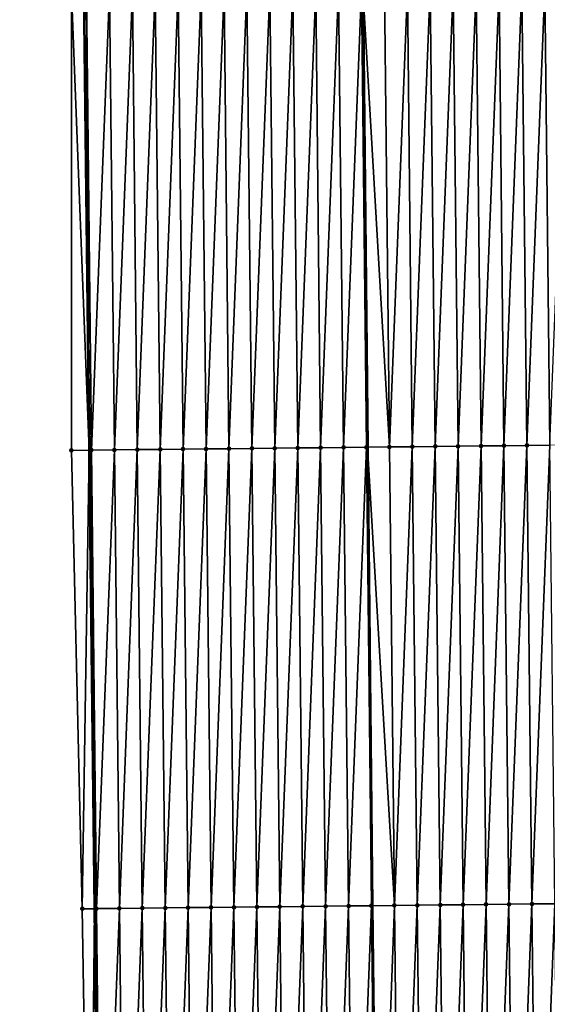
# Model space of a CAD drawing. Header units: feet. Extents: x 2007189 to 2022806, y 818621 to 837694.
# Tile 426 of 656: x 2011350 to 2011373, y 829243 to 829286. Entities that reach past the tile are written whole.
import ezdxf

# ---------------------------------------------------------------- set-up
doc = ezdxf.new("R2010")
doc.units = ezdxf.units.FT
doc.header["$MEASUREMENT"] = 0
for name, color, linetype, lineweight in [('EP_Travel Lane', 172, 'Continuous', 53), ('Road Shots', 141, 'Continuous', 100), ('Road X-Section', 40, 'Continuous', 13), ('STRIPING', 60, 'Continuous', 53)]:
    doc.layers.add(name, color=color, linetype=linetype, lineweight=lineweight)
doc.layers.add('I-77-MM17-21_SB-Surface-Border', color=7, linetype='Continuous')
doc.layers.add('I-77-MM17-21_SB-Surface-TIN', color=7, linetype='Continuous')

msp = doc.modelspace()

# ---------------------------------------------------------------- linework, layer by layer
at = {"layer": 'EP_Travel Lane'}
msp.add_polyline3d([(2011350.010525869, 829506.9701998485, 319.6443639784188), (2011350.212806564, 829486.9716988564, 319.5046445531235), (2011350.415088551, 829466.9730701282, 319.3860227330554), (2011350.617370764, 829446.9744190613, 319.2710504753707), (2011350.844439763, 829426.9466861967, 319.173616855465), (2011351.073898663, 829406.9483866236, 319.0487097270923), (2011351.303358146, 829386.95003626, 318.9325754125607), (2011351.532819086, 829366.9515588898, 318.8382720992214), (2011351.762279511, 829346.9531262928, 318.7362488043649), (2011351.991736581, 829326.9549862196, 318.5839387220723), (2011352.221193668, 829306.956844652, 318.431868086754), (2011352.450653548, 829286.9584596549, 318.3216740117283), (2011352.680112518, 829266.9601539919, 318.1978322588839), (2011352.909572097, 829246.961795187, 318.0831324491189), (2011353.139628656, 829226.952585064, 317.9835181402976), (2011353.369623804, 829206.9541746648, 317.8788247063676), (2011353.599617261, 829186.9559112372, 317.7498529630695), (2011353.829610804, 829166.9576403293, 317.6220984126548), (2011354.059604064, 829146.9593940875, 317.4902748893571), (2011354.289599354, 829126.9609712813, 317.3876110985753), (2011354.519593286, 829106.9626666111, 317.2654597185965), (2011354.749587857, 829086.9643063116, 317.1524679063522), (2011354.979581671, 829066.9660118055, 317.0286059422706)], dxfattribs=at)
at = {"layer": 'I-77-MM17-21_SB-Surface-Border', "color": 3, "linetype": 'Continuous', "lineweight": -3}
msp.add_polyline3d([(2011354.165455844, 829066.956908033, 317.0082613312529), (2011354.586643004, 829086.9624844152, 317.1483636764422), (2011354.097845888, 829106.9579550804, 317.254168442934), (2011352.145913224, 829126.9370765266, 317.3214209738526), (2011352.285167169, 829146.9395966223, 317.4385482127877), (2011351.846732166, 829166.9355386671, 317.5607679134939), (2011352.440461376, 829186.9429707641, 317.7173379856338), (2011353.071594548, 829206.9508416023, 317.8714465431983), (2011352.71421308, 829226.9478253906, 317.9733095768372), (2011352.379494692, 829246.9561292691, 318.069259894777), (2011351.901901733, 829266.951828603, 318.1787060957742), (2011351.903110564, 829286.9525980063, 318.3088999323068), (2011351.000900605, 829306.9437968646, 318.4006643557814), (2011350.245577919, 829326.936340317, 318.5350538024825), (2011351.279029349, 829346.947960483, 318.7236738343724), (2011350.16341941, 829366.936930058, 318.8009758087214), (2011349.770739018, 829386.9336710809, 318.8895831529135), (2011350.262599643, 829406.9397267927, 319.0254087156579), (2011350.368583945, 829426.9415969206, 319.1616663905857), (2011350.327309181, 829446.9717083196, 319.2622619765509), (2011349.646909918, 829466.9658729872, 319.3657500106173), (2011349.681031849, 829486.9667114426, 319.4914617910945), (2011349.95067896, 829506.969639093, 319.6427918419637)], dxfattribs=at)
at = {"layer": 'I-77-MM17-21_SB-Surface-TIN', "color": 128, "linetype": 'Continuous', "lineweight": -3}
for points in [[(2011351.903110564, 829286.9525980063, 318.3088999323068), (2011351.901901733, 829266.951828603, 318.1787060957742), (2011352.680112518, 829266.9601539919, 318.1978322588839)], [(2011351.903110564, 829286.9525980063, 318.3088999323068), (2011352.680112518, 829266.9601539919, 318.1978322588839), (2011352.450653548, 829286.9584596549, 318.3216740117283)], [(2011352.563951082, 829286.9596725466, 318.3243172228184), (2011352.450653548, 829286.9584596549, 318.3216740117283), (2011352.680112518, 829266.9601539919, 318.1978322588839)], [(2011352.780754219, 829266.9612306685, 318.2003057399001), (2011353.563893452, 829286.9704088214, 318.3422232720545), (2011352.563951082, 829286.9596725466, 318.3243172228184)], [(2011352.780754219, 829266.9612306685, 318.2003057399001), (2011352.563951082, 829286.9596725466, 318.3243172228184), (2011352.680112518, 829266.9601539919, 318.1978322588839)], [(2011353.780696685, 829266.9719581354, 318.2197269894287), (2011353.563893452, 829286.9704088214, 318.3422232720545), (2011352.780754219, 829266.9612306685, 318.2003057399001)], [(2011353.780696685, 829266.9719581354, 318.2197269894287), (2011354.56383563, 829286.9811627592, 318.3570907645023), (2011353.563893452, 829286.9704088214, 318.3422232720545)], [(2011353.780696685, 829266.9719581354, 318.2197269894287), (2011354.780638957, 829266.9827034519, 318.2360775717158), (2011354.56383563, 829286.9811627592, 318.3570907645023)], [(2011354.780638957, 829266.9827034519, 318.2360775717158), (2011355.563777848, 829286.9919130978, 318.372577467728), (2011354.56383563, 829286.9811627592, 318.3570907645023)], [(2011354.780638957, 829266.9827034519, 318.2360775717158), (2011355.780581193, 829266.9934520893, 318.2518569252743), (2011355.563777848, 829286.9919130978, 318.372577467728)], [(2011355.780581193, 829266.9934520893, 318.2518569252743), (2011356.563720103, 829287.0026599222, 318.3886686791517), (2011355.563777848, 829286.9919130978, 318.372577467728)], [(2011355.780581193, 829266.9934520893, 318.2518569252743), (2011356.780523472, 829267.0041967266, 318.2683243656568), (2011356.563720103, 829287.0026599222, 318.3886686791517)], [(2011356.780523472, 829267.0041967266, 318.2683243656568), (2011357.56366238, 829287.0134048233, 318.4050907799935), (2011356.563720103, 829287.0026599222, 318.3886686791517)], [(2011356.780523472, 829267.0041967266, 318.2683243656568), (2011357.780465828, 829267.0149342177, 318.2860211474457), (2011357.56366238, 829287.0134048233, 318.4050907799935)], [(2011357.780465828, 829267.0149342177, 318.2860211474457), (2011358.563604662, 829287.0241491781, 318.4216068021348), (2011357.56366238, 829287.0134048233, 318.4050907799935)], [(2011357.780465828, 829267.0149342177, 318.2860211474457), (2011358.78040815, 829267.0256749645, 318.3031578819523), (2011358.563604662, 829287.0241491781, 318.4216068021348)], [(2011358.78040815, 829267.0256749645, 318.3031578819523), (2011359.563546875, 829287.0348999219, 318.4370237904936), (2011358.563604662, 829287.0241491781, 318.4216068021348)], [(2011358.78040815, 829267.0256749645, 318.3031578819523), (2011359.780350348, 829267.036427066, 318.3183412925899), (2011359.563546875, 829287.0348999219, 318.4370237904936)], [(2011359.780350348, 829267.036427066, 318.3183412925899), (2011360.563489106, 829287.0456490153, 318.4527246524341), (2011359.563546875, 829287.0348999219, 318.4370237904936)], [(2011359.780350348, 829267.036427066, 318.3183412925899), (2011360.780292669, 829267.0471678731, 318.3354676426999), (2011360.563489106, 829287.0456490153, 318.4527246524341)], [(2011360.780292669, 829267.0471678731, 318.3354676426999), (2011361.563431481, 829287.0563848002, 318.4707149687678), (2011360.563489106, 829287.0456490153, 318.4527246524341)], [(2011360.780292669, 829267.0471678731, 318.3354676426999), (2011361.780235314, 829267.0578788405, 318.3577272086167), (2011361.563431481, 829287.0563848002, 318.4707149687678)], [(2011361.780235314, 829267.0578788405, 318.3577272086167), (2011362.5633741, 829287.0670981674, 318.4925617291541), (2011361.563431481, 829287.0563848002, 318.4707149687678)], [(2011361.780235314, 829267.0578788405, 318.3577272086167), (2011362.780178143, 829267.0685727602, 318.3829194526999), (2011362.5633741, 829287.0670981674, 318.4925617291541)], [(2011362.780178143, 829267.0685727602, 318.3829194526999), (2011363.563316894, 829287.0777953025, 318.5172008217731), (2011362.5633741, 829287.0670981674, 318.4925617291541)], [(2011362.780178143, 829267.0685727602, 318.3829194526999), (2011363.780121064, 829267.0792581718, 318.409575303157), (2011363.563316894, 829287.0777953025, 318.5172008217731)], [(2011363.780121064, 829267.0792581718, 318.409575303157), (2011364.563259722, 829287.0884892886, 318.5423816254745), (2011363.563316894, 829287.0777953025, 318.5172008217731)], [(2011363.780121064, 829267.0792581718, 318.409575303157), (2011364.780063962, 829267.0899457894, 318.4358516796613), (2011364.563259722, 829287.0884892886, 318.5423816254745)], [(2011364.563259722, 829287.0884892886, 318.5423816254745), (2011364.828333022, 829267.0904624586, 318.4369896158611), (2011364.623126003, 829287.0891300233, 318.5438050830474)], [(2011364.780063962, 829267.0899457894, 318.4358516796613), (2011364.828333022, 829267.0904624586, 318.4369896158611), (2011364.563259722, 829287.0884892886, 318.5423816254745)], [(2011365.780006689, 829267.1006491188, 318.4594251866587), (2011365.563202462, 829287.0991914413, 318.5661575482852), (2011364.623126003, 829287.0891300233, 318.5438050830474)], [(2011365.780006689, 829267.1006491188, 318.4594251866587), (2011364.623126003, 829287.0891300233, 318.5438050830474), (2011364.828333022, 829267.0904624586, 318.4369896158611)], [(2011365.780006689, 829267.1006491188, 318.4594251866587), (2011366.563144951, 829287.1099167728, 318.5859461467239), (2011365.563202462, 829287.0991914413, 318.5661575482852)], [(2011365.780006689, 829267.1006491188, 318.4594251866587), (2011366.779949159, 829267.1113761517, 318.4789210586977), (2011366.563144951, 829287.1099167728, 318.5859461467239)], [(2011366.779949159, 829267.1113761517, 318.4789210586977), (2011367.563087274, 829287.120657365, 318.6031094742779), (2011366.563144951, 829287.1099167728, 318.5859461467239)], [(2011366.779949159, 829267.1113761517, 318.4789210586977), (2011367.779891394, 829267.1221248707, 318.4946863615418), (2011367.563087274, 829287.120657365, 318.6031094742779)], [(2011367.779891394, 829267.1221248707, 318.4946863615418), (2011368.56302965, 829287.1313930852, 318.6211108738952), (2011367.563087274, 829287.120657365, 318.6031094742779)], [(2011367.779891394, 829267.1221248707, 318.4946863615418), (2011368.779833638, 829267.132872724, 318.5106005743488), (2011368.56302965, 829287.1313930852, 318.6211108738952)], [(2011368.779833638, 829267.132872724, 318.5106005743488), (2011369.562972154, 829287.1421169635, 318.6411494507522), (2011368.56302965, 829287.1313930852, 318.6211108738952)], [(2011368.779833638, 829267.132872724, 318.5106005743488), (2011369.779776, 829267.1436097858, 318.5283712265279), (2011369.562972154, 829287.1421169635, 318.6411494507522)], [(2011369.779776, 829267.1436097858, 318.5283712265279), (2011370.562914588, 829287.152847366, 318.6600656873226), (2011369.562972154, 829287.1421169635, 318.6411494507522)], [(2011369.779776, 829267.1436097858, 318.5283712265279), (2011370.779718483, 829267.1543356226, 318.5480728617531), (2011370.562914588, 829287.152847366, 318.6600656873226)], [(2011370.779718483, 829267.1543356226, 318.5480728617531), (2011371.562856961, 829287.1635833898, 318.6780148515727), (2011370.562914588, 829287.152847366, 318.6600656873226)], [(2011370.779718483, 829267.1543356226, 318.5480728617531), (2011371.779660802, 829267.165076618, 318.5651668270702), (2011371.562856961, 829287.1635833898, 318.6780148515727)], [(2011371.779660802, 829267.165076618, 318.5651668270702), (2011372.562799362, 829287.174316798, 318.6964140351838), (2011371.562856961, 829287.1635833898, 318.6780148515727)], [(2011371.779660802, 829267.165076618, 318.5651668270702), (2011372.779603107, 829267.1758188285, 318.5820517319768), (2011372.562799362, 829287.174316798, 318.6964140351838)], [(2011372.779603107, 829267.1758188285, 318.5820517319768), (2011373.562741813, 829287.1850456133, 318.7156032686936), (2011372.562799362, 829287.174316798, 318.6964140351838)], [(2011371.779660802, 829267.165076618, 318.5651668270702), (2011371.996464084, 829247.1666214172, 318.4434472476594), (2011372.779603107, 829267.1758188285, 318.5820517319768)], [(2011372.779603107, 829267.1758188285, 318.5820517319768), (2011371.996464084, 829247.1666214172, 318.4434472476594), (2011372.996406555, 829247.1773483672, 318.4629573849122)], [(2011351.901901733, 829266.951828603, 318.1787060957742), (2011352.379494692, 829246.9561292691, 318.069259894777), (2011352.680112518, 829266.9601539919, 318.1978322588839)], [(2011352.379494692, 829246.9561292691, 318.069259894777), (2011352.909572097, 829246.961795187, 318.0831324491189), (2011352.680112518, 829266.9601539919, 318.1978322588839)], [(2011352.780754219, 829266.9612306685, 318.2003057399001), (2011352.680112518, 829266.9601539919, 318.1978322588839), (2011352.909572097, 829246.961795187, 318.0831324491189)], [(2011353.780696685, 829266.9719581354, 318.2197269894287), (2011352.780754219, 829266.9612306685, 318.2003057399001), (2011352.997557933, 829246.9627356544, 318.0854351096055)], [(2011352.780754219, 829266.9612306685, 318.2003057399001), (2011352.909572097, 829246.961795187, 318.0831324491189), (2011352.997557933, 829246.9627356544, 318.0854351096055)], [(2011353.780696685, 829266.9719581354, 318.2197269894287), (2011352.997557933, 829246.9627356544, 318.0854351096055), (2011353.997500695, 829246.9734358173, 318.1095533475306)], [(2011353.780696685, 829266.9719581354, 318.2197269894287), (2011353.997500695, 829246.9734358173, 318.1095533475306), (2011354.780638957, 829266.9827034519, 318.2360775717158)], [(2011354.780638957, 829266.9827034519, 318.2360775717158), (2011353.997500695, 829246.9734358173, 318.1095533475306), (2011354.997443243, 829246.984155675, 318.1302835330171)], [(2011354.780638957, 829266.9827034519, 318.2360775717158), (2011354.997443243, 829246.984155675, 318.1302835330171), (2011355.780581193, 829266.9934520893, 318.2518569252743)], [(2011355.780581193, 829266.9934520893, 318.2518569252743), (2011354.997443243, 829246.984155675, 318.1302835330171), (2011355.997385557, 829246.9948970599, 318.1473105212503)], [(2011355.780581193, 829266.9934520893, 318.2518569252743), (2011355.997385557, 829246.9948970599, 318.1473105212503), (2011356.780523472, 829267.0041967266, 318.2683243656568)], [(2011356.780523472, 829267.0041967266, 318.2683243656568), (2011355.997385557, 829246.9948970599, 318.1473105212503), (2011356.997327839, 829247.0056414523, 318.1638201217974)], [(2011356.780523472, 829267.0041967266, 318.2683243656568), (2011356.997327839, 829247.0056414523, 318.1638201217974), (2011357.780465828, 829267.0149342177, 318.2860211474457)], [(2011357.780465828, 829267.0149342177, 318.2860211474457), (2011356.997327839, 829247.0056414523, 318.1638201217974), (2011357.997270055, 829247.0163919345, 318.1792820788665)], [(2011357.780465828, 829267.0149342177, 318.2860211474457), (2011357.997270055, 829247.0163919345, 318.1792820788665), (2011358.78040815, 829267.0256749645, 318.3031578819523)], [(2011358.78040815, 829267.0256749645, 318.3031578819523), (2011357.997270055, 829247.0163919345, 318.1792820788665), (2011358.997212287, 829247.0271409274, 318.1950002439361)], [(2011358.78040815, 829267.0256749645, 318.3031578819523), (2011358.997212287, 829247.0271409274, 318.1950002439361), (2011359.780350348, 829267.036427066, 318.3183412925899)], [(2011359.780350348, 829267.036427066, 318.3183412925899), (2011358.997212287, 829247.0271409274, 318.1950002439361), (2011359.997154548, 829247.0378873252, 318.2111648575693)], [(2011359.780350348, 829267.036427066, 318.3183412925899), (2011359.997154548, 829247.0378873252, 318.2111648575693), (2011360.780292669, 829267.0471678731, 318.3354676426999)], [(2011360.780292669, 829267.0471678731, 318.3354676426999), (2011359.997154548, 829247.0378873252, 318.2111648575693), (2011360.997096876, 829247.0486274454, 318.2284093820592)], [(2011360.780292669, 829267.0471678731, 318.3354676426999), (2011360.997096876, 829247.0486274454, 318.2284093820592), (2011361.780235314, 829267.0578788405, 318.3577272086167)], [(2011361.780235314, 829267.0578788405, 318.3577272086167), (2011360.997096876, 829247.0486274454, 318.2284093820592), (2011361.997039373, 829247.0593519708, 318.2483365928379)], [(2011361.780235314, 829267.0578788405, 318.3577272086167), (2011361.997039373, 829247.0593519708, 318.2483365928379), (2011362.780178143, 829267.0685727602, 318.3829194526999)], [(2011362.780178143, 829267.0685727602, 318.3829194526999), (2011361.997039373, 829247.0593519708, 318.2483365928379), (2011362.996981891, 829247.0700745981, 318.2685903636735)], [(2011362.780178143, 829267.0685727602, 318.3829194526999), (2011362.996981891, 829247.0700745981, 318.2685903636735), (2011363.780121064, 829267.0792581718, 318.409575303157)], [(2011363.780121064, 829267.0792581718, 318.409575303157), (2011362.996981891, 829247.0700745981, 318.2685903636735), (2011363.99692449, 829247.0807898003, 318.2901214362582)], [(2011363.780121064, 829267.0792581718, 318.409575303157), (2011363.99692449, 829247.0807898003, 318.2901214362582), (2011364.780063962, 829267.0899457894, 318.4358516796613)], [(2011364.780063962, 829267.0899457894, 318.4358516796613), (2011363.99692449, 829247.0807898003, 318.2901214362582), (2011364.996867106, 829247.0915033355, 318.3119392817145)], [(2011364.780063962, 829267.0899457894, 318.4358516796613), (2011365.033538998, 829247.0918965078, 318.3126939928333), (2011364.828333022, 829267.0904624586, 318.4369896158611)], [(2011364.780063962, 829267.0899457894, 318.4358516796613), (2011364.996867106, 829247.0915033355, 318.3119392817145), (2011365.033538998, 829247.0918965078, 318.3126939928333)], [(2011365.780006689, 829267.1006491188, 318.4594251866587), (2011364.828333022, 829267.0904624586, 318.4369896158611), (2011365.996809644, 829247.1022240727, 318.3325181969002)], [(2011365.996809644, 829247.1022240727, 318.3325181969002), (2011364.828333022, 829267.0904624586, 318.4369896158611), (2011365.033538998, 829247.0918965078, 318.3126939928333)], [(2011365.780006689, 829267.1006491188, 318.4594251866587), (2011365.996809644, 829247.1022240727, 318.3325181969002), (2011366.779949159, 829267.1113761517, 318.4789210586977)], [(2011366.779949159, 829267.1113761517, 318.4789210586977), (2011365.996809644, 829247.1022240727, 318.3325181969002), (2011366.996752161, 829247.1129468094, 318.3527531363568)], [(2011366.779949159, 829267.1113761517, 318.4789210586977), (2011366.996752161, 829247.1129468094, 318.3527531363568), (2011367.779891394, 829267.1221248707, 318.4946863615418)], [(2011367.779891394, 829267.1221248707, 318.4946863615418), (2011366.996752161, 829247.1129468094, 318.3527531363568), (2011367.996694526, 829247.1236835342, 318.3705817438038)], [(2011367.779891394, 829267.1221248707, 318.4946863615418), (2011367.996694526, 829247.1236835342, 318.3705817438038), (2011368.779833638, 829267.132872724, 318.5106005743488)], [(2011368.779833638, 829267.132872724, 318.5106005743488), (2011367.996694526, 829247.1236835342, 318.3705817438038), (2011368.99663688, 829247.1344212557, 318.38823890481)], [(2011368.779833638, 829267.132872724, 318.5106005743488), (2011368.99663688, 829247.1344212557, 318.38823890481), (2011369.779776, 829267.1436097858, 318.5283712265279)], [(2011369.779776, 829267.1436097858, 318.5283712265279), (2011368.99663688, 829247.1344212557, 318.38823890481), (2011369.996579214, 829247.1451608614, 318.4055719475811)], [(2011369.779776, 829267.1436097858, 318.5283712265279), (2011369.996579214, 829247.1451608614, 318.4055719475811), (2011370.779718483, 829267.1543356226, 318.5480728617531)], [(2011370.779718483, 829267.1543356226, 318.5480728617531), (2011369.996579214, 829247.1451608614, 318.4055719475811), (2011370.996521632, 829247.1558926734, 318.4242456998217)], [(2011370.779718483, 829267.1543356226, 318.5480728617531), (2011370.996521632, 829247.1558926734, 318.4242456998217), (2011371.779660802, 829267.165076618, 318.5651668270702)], [(2011371.779660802, 829267.165076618, 318.5651668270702), (2011370.996521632, 829247.1558926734, 318.4242456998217), (2011371.996464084, 829247.1666214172, 318.4434472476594)], [(2011355.223131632, 829226.9759774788, 318.0200604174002), (2011355.997385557, 829246.9948970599, 318.1473105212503), (2011354.997443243, 829246.984155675, 318.1302835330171)], [(2011355.223131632, 829226.9759774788, 318.0200604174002), (2011356.22306832, 829226.9872303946, 318.0332797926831), (2011355.997385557, 829246.9948970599, 318.1473105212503)], [(2011356.22306832, 829226.9872303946, 318.0332797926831), (2011356.997327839, 829247.0056414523, 318.1638201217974), (2011355.997385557, 829246.9948970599, 318.1473105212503)], [(2011356.22306832, 829226.9872303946, 318.0332797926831), (2011357.223004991, 829226.9984846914, 318.0462713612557), (2011356.997327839, 829247.0056414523, 318.1638201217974)], [(2011357.223004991, 829226.9984846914, 318.0462713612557), (2011357.997270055, 829247.0163919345, 318.1792820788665), (2011356.997327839, 829247.0056414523, 318.1638201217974)], [(2011357.223004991, 829226.9984846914, 318.0462713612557), (2011358.222941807, 829227.0097262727, 318.0613604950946), (2011357.997270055, 829247.0163919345, 318.1792820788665)], [(2011358.222941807, 829227.0097262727, 318.0613604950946), (2011358.997212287, 829247.0271409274, 318.1950002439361), (2011357.997270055, 829247.0163919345, 318.1792820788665)], [(2011358.222941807, 829227.0097262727, 318.0613604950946), (2011359.222878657, 829227.0209648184, 318.0769503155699), (2011358.997212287, 829247.0271409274, 318.1950002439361)], [(2011359.222878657, 829227.0209648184, 318.0769503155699), (2011359.997154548, 829247.0378873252, 318.2111648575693), (2011358.997212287, 829247.0271409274, 318.1950002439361)], [(2011359.222878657, 829227.0209648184, 318.0769503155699), (2011360.222815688, 829227.0321873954, 318.095174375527), (2011359.997154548, 829247.0378873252, 318.2111648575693)], [(2011360.222815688, 829227.0321873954, 318.095174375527), (2011360.997096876, 829247.0486274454, 318.2284093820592), (2011359.997154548, 829247.0378873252, 318.2111648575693)], [(2011360.222815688, 829227.0321873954, 318.095174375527), (2011361.222752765, 829227.0434059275, 318.114065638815), (2011360.997096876, 829247.0486274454, 318.2284093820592)], [(2011361.222752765, 829227.0434059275, 318.114065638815), (2011361.997039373, 829247.0593519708, 318.2483365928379), (2011360.997096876, 829247.0486274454, 318.2284093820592)], [(2011361.222752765, 829227.0434059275, 318.114065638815), (2011362.22268988, 829227.0546210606, 318.1335175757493), (2011361.997039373, 829247.0593519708, 318.2483365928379)], [(2011362.22268988, 829227.0546210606, 318.1335175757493), (2011362.996981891, 829247.0700745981, 318.2685903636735), (2011361.997039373, 829247.0593519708, 318.2483365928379)], [(2011362.22268988, 829227.0546210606, 318.1335175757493), (2011363.222627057, 829227.0658307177, 318.1538728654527), (2011362.996981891, 829247.0700745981, 318.2685903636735)], [(2011363.222627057, 829227.0658307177, 318.1538728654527), (2011363.99692449, 829247.0807898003, 318.2901214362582), (2011362.996981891, 829247.0700745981, 318.2685903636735)], [(2011363.222627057, 829227.0658307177, 318.1538728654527), (2011364.222564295, 829227.0770350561, 318.1751054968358), (2011363.99692449, 829247.0807898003, 318.2901214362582)], [(2011364.222564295, 829227.0770350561, 318.1751054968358), (2011364.996867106, 829247.0915033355, 318.3119392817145), (2011363.99692449, 829247.0807898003, 318.2901214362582)], [(2011364.222564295, 829227.0770350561, 318.1751054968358), (2011365.222501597, 829227.0882336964, 318.1972780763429), (2011364.996867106, 829247.0915033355, 318.3119392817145)], [(2011365.222501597, 829227.0882336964, 318.1972780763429), (2011365.033538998, 829247.0918965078, 318.3126939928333), (2011364.996867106, 829247.0915033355, 318.3119392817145)], [(2011365.996809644, 829247.1022240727, 318.3325181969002), (2011365.033538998, 829247.0918965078, 318.3126939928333), (2011365.256709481, 829227.0886168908, 318.1980219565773)], [(2011365.222501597, 829227.0882336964, 318.1972780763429), (2011365.256709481, 829227.0886168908, 318.1980219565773), (2011365.033538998, 829247.0918965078, 318.3126939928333)], [(2011366.22243887, 829227.0994349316, 318.219022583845), (2011365.996809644, 829247.1022240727, 318.3325181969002), (2011365.256709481, 829227.0886168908, 318.1980219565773)], [(2011366.22243887, 829227.0994349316, 318.219022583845), (2011366.996752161, 829247.1129468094, 318.3527531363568), (2011365.996809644, 829247.1022240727, 318.3325181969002)], [(2011366.22243887, 829227.0994349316, 318.219022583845), (2011367.222376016, 829227.1106473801, 318.2389173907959), (2011366.996752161, 829247.1129468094, 318.3527531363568)], [(2011367.222376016, 829227.1106473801, 318.2389173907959), (2011367.996694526, 829247.1236835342, 318.3705817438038), (2011366.996752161, 829247.1129468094, 318.3527531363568)], [(2011367.222376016, 829227.1106473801, 318.2389173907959), (2011368.222312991, 829227.1218749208, 318.2563226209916), (2011367.996694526, 829247.1236835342, 318.3705817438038)], [(2011368.222312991, 829227.1218749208, 318.2563226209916), (2011368.99663688, 829247.1344212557, 318.38823890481), (2011367.996694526, 829247.1236835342, 318.3705817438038)], [(2011368.222312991, 829227.1218749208, 318.2563226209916), (2011369.222249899, 829227.1331083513, 318.2727562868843), (2011368.99663688, 829247.1344212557, 318.38823890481)], [(2011369.222249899, 829227.1331083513, 318.2727562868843), (2011369.996579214, 829247.1451608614, 318.4055719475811), (2011368.99663688, 829247.1344212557, 318.38823890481)], [(2011369.222249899, 829227.1331083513, 318.2727562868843), (2011370.222186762, 829227.1443457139, 318.2885413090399), (2011369.996579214, 829247.1451608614, 318.4055719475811)], [(2011370.222186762, 829227.1443457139, 318.2885413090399), (2011370.996521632, 829247.1558926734, 318.4242456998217), (2011369.996579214, 829247.1451608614, 318.4055719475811)], [(2011370.222186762, 829227.1443457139, 318.2885413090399), (2011371.222123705, 829227.155576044, 318.3054863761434), (2011370.996521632, 829247.1558926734, 318.4242456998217)], [(2011371.222123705, 829227.155576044, 318.3054863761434), (2011371.996464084, 829247.1666214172, 318.4434472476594), (2011370.996521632, 829247.1558926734, 318.4242456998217)], [(2011371.222123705, 829227.155576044, 318.3054863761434), (2011372.222060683, 829227.1668033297, 318.3229336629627), (2011371.996464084, 829247.1666214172, 318.4434472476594)], [(2011372.222060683, 829227.1668033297, 318.3229336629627), (2011372.996406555, 829247.1773483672, 318.4629573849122), (2011371.996464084, 829247.1666214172, 318.4434472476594)], [(2011372.222060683, 829227.1668033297, 318.3229336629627), (2011373.221997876, 829227.1780115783, 318.3435212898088), (2011372.996406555, 829247.1773483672, 318.4629573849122)], [(2011352.379494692, 829246.9561292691, 318.069259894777), (2011352.71421308, 829226.9478253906, 317.9733095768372), (2011352.909572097, 829246.961795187, 318.0831324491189)], [(2011352.71421308, 829226.9478253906, 317.9733095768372), (2011353.139628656, 829226.952585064, 317.9835181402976), (2011352.909572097, 829246.961795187, 318.0831324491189)], [(2011352.997557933, 829246.9627356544, 318.0854351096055), (2011352.909572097, 829246.961795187, 318.0831324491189), (2011353.139628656, 829226.952585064, 317.9835181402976)], [(2011353.223257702, 829226.9535207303, 317.9855249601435), (2011353.997500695, 829246.9734358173, 318.1095533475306), (2011352.997557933, 829246.9627356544, 318.0854351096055)], [(2011353.223257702, 829226.9535207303, 317.9855249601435), (2011352.997557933, 829246.9627356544, 318.0854351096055), (2011353.139628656, 829226.952585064, 317.9835181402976)], [(2011353.223257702, 829226.9535207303, 317.9855249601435), (2011354.223194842, 829226.9647336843, 318.0053363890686), (2011353.997500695, 829246.9734358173, 318.1095533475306)], [(2011354.223194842, 829226.9647336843, 318.0053363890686), (2011354.997443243, 829246.984155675, 318.1302835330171), (2011353.997500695, 829246.9734358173, 318.1095533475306)], [(2011354.223194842, 829226.9647336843, 318.0053363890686), (2011355.223131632, 829226.9759774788, 318.0200604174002), (2011354.997443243, 829246.984155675, 318.1302835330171)]]:
    msp.add_3dface(points, dxfattribs=at)
at = {"layer": 'Road Shots', "lineweight": 100}
for p in [(2011351.901901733, 829266.951828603, 318.1787060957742), (2011352.780754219, 829266.9612306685, 318.2003057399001), (2011353.780696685, 829266.9719581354, 318.2197269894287), (2011354.780638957, 829266.9827034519, 318.2360775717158), (2011355.780581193, 829266.9934520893, 318.2518569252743), (2011356.780523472, 829267.0041967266, 318.2683243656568), (2011357.780465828, 829267.0149342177, 318.2860211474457), (2011358.78040815, 829267.0256749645, 318.3031578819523), (2011359.780350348, 829267.036427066, 318.3183412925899), (2011360.780292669, 829267.0471678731, 318.3354676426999), (2011361.780235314, 829267.0578788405, 318.3577272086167), (2011362.780178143, 829267.0685727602, 318.3829194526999), (2011363.780121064, 829267.0792581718, 318.409575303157), (2011364.780063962, 829267.0899457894, 318.4358516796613), (2011365.780006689, 829267.1006491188, 318.4594251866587), (2011366.779949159, 829267.1113761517, 318.4789210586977), (2011367.779891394, 829267.1221248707, 318.4946863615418), (2011368.779833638, 829267.132872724, 318.5106005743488), (2011369.779776, 829267.1436097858, 318.5283712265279), (2011370.779718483, 829267.1543356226, 318.5480728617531), (2011371.779660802, 829267.165076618, 318.5651668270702), (2011355.997385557, 829246.9948970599, 318.1473105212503), (2011356.997327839, 829247.0056414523, 318.1638201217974), (2011357.997270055, 829247.0163919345, 318.1792820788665), (2011358.997212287, 829247.0271409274, 318.1950002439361), (2011359.997154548, 829247.0378873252, 318.2111648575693), (2011360.997096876, 829247.0486274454, 318.2284093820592), (2011361.997039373, 829247.0593519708, 318.2483365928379), (2011362.996981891, 829247.0700745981, 318.2685903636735), (2011363.99692449, 829247.0807898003, 318.2901214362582), (2011364.996867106, 829247.0915033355, 318.3119392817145), (2011365.996809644, 829247.1022240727, 318.3325181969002), (2011366.996752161, 829247.1129468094, 318.3527531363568), (2011367.996694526, 829247.1236835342, 318.3705817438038), (2011368.99663688, 829247.1344212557, 318.38823890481), (2011369.996579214, 829247.1451608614, 318.4055719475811), (2011370.996521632, 829247.1558926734, 318.4242456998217), (2011371.996464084, 829247.1666214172, 318.4434472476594), (2011352.379494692, 829246.9561292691, 318.069259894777), (2011352.997557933, 829246.9627356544, 318.0854351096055), (2011353.997500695, 829246.9734358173, 318.1095533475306), (2011354.997443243, 829246.984155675, 318.1302835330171)]:
    msp.add_point(p, dxfattribs=at)
at = {"layer": 'Road X-Section', "extrusion": (-0.01084018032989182, 0.9999243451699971, 0.005813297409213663), "elevation": 807402.6461222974, "flags": 128}
msp.add_lwpolyline([(-2020265.152049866, -4375.453470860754), (-2020264.152049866, -4375.413369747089), (-2020263.152049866, -4375.37420717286), (-2020262.152049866, -4375.334225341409), (-2020261.152049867, -4375.298447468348), (-2020260.152049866, -4375.273368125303), (-2020259.152049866, -4375.252241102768), (-2020258.152049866, -4375.235470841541), (-2020257.152049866, -4375.224932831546), (-2020256.152049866, -4375.216282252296), (-2020255.152049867, -4375.205925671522), (-2020254.152049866, -4375.192257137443), (-2020253.152049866, -4375.181307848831), (-2020252.152049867, -4375.168485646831), (-2020251.152049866, -4375.153051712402), (-2020250.152049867, -4375.136242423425), (-2020249.152049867, -4375.120716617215), (-2020248.152049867, -4375.110870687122), (-2020247.741147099, -4375.109730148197), (-2020247.614956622, -4375.109974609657), (-2020247.152049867, -4375.112821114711), (-2020247.047909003, -4375.113787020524), (-2020246.152049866, -4375.126908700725), (-2020245.152049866, -4375.145247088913), (-2020244.152049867, -4375.163587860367), (-2020243.152049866, -4375.180473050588), (-2020242.152049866, -4375.197567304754), (-2020241.152049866, -4375.217269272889), (-2020240.152049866, -4375.235040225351), (-2020239.152049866, -4375.25095470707), (-2020238.152049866, -4375.26672027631), (-2020237.152049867, -4375.286216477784), (-2020236.152049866, -4375.309790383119), (-2020235.152049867, -4375.336067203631), (-2020234.152049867, -4375.36272350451), (-2020233.152049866, -4375.387916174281), (-2020232.152049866, -4375.410176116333), (-2020231.152049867, -4375.427302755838), (-2020230.152049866, -4375.442486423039), (-2020229.152049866, -4375.459623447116), (-2020228.152049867, -4375.477320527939), (-2020227.152049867, -4375.493788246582), (-2020226.152049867, -4375.509567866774), (-2020225.152049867, -4375.525918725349), (-2020224.152049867, -4375.545340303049), (-2020223.273147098, -4375.56694031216)], dxfattribs=at)
at = {"layer": 'Road X-Section', "extrusion": (-0.01084018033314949, 0.9999243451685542, 0.005813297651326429), "elevation": 807382.646114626, "flags": 128}
msp.add_lwpolyline([(-2020264.152052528, -4375.402898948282), (-2020263.152052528, -4375.359295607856), (-2020262.152052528, -4375.321276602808), (-2020261.152052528, -4375.292681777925), (-2020260.152052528, -4375.268439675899), (-2020259.152052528, -4375.245327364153), (-2020258.152052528, -4375.22634026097), (-2020257.152052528, -4375.213664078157), (-2020256.152052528, -4375.205047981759), (-2020255.152052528, -4375.197912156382), (-2020254.152052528, -4375.185764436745), (-2020253.152052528, -4375.172143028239), (-2020252.152052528, -4375.160415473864), (-2020251.152052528, -4375.146691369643), (-2020250.152052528, -4375.132854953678), (-2020249.152052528, -4375.122051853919), (-2020248.152052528, -4375.118410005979), (-2020248.138049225, -4375.118392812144), (-2020247.921001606, -4375.118638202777), (-2020247.152052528, -4375.122909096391), (-2020247.014049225, -4375.124017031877), (-2020246.152052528, -4375.133405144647), (-2020245.152052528, -4375.148489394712), (-2020244.152052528, -4375.166611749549), (-2020243.152052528, -4375.186122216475), (-2020242.152052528, -4375.205324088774), (-2020241.152052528, -4375.223998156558), (-2020240.152052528, -4375.241331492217), (-2020239.152052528, -4375.258988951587), (-2020238.152052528, -4375.276817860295), (-2020237.152052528, -4375.297053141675), (-2020236.152052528, -4375.317632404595), (-2020235.152052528, -4375.339450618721), (-2020234.152052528, -4375.36098205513), (-2020233.152052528, -4375.381236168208), (-2020232.152052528, -4375.40116371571), (-2020231.152052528, -4375.418408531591), (-2020230.152052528, -4375.434573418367), (-2020229.152052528, -4375.450291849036), (-2020228.152052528, -4375.465754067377), (-2020227.152052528, -4375.482263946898), (-2020226.152052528, -4375.499291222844), (-2020225.152052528, -4375.520021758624), (-2020224.152052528, -4375.54414040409), (-2020223.533953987, -4375.560315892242)], dxfattribs=at)
at = {"layer": 'STRIPING'}
msp.add_polyline3d([(2011362.361530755, 829507.0863748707, 319.8949234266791), (2011362.568087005, 829487.0879935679, 319.742196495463), (2011362.774645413, 829467.0894032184, 319.6239562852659), (2011362.9812043, 829447.0907665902, 319.5133322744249), (2011363.18668122, 829427.0793792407, 319.3644066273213), (2011363.39188861, 829407.0806755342, 319.2638005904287), (2011363.597095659, 829387.0820049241, 319.1575168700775), (2011363.802302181, 829367.0833858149, 319.0423658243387), (2011364.007508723, 829347.0847646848, 318.9275544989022), (2011364.212713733, 829327.0862929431, 318.7870603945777), (2011364.41791924, 829307.0877726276, 318.6549143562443), (2011364.623126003, 829287.0891300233, 318.5438050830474), (2011364.828333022, 829267.0904624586, 318.4369896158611), (2011365.033538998, 829247.0918965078, 318.3126939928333), (2011365.256709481, 829227.0886168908, 318.1980219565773), (2011365.482112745, 829207.090200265, 318.0857529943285), (2011365.707515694, 829187.0918115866, 317.9688584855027), (2011365.932919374, 829167.0933580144, 317.8626612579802), (2011366.15832153, 829147.0950397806, 317.7341387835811), (2011366.383724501, 829127.09664916, 317.6175723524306), (2011366.609127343, 829107.0982699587, 317.4991222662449), (2011366.834528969, 829087.0999986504, 317.362866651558), (2011367.059931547, 829067.1016428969, 317.2405332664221)], dxfattribs=at)

doc.saveas('drawing.dxf')
